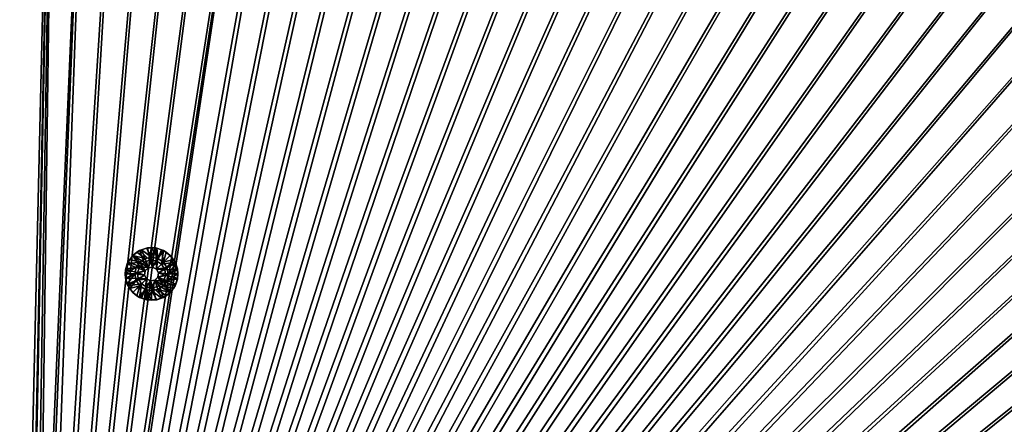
# Model space of a CAD drawing. Header units: metres. Extents: x 0 to 1400, y -1400 to 0.
# Tile 266 of 367: x 758 to 1038, y -456 to -341. Entities that reach past the tile are written whole.
import ezdxf

# ---------------------------------------------------------------- set-up
doc = ezdxf.new("R2010")
doc.units = ezdxf.units.M

msp = doc.modelspace()

# ---------------------------------------------------------------- linework, layer by layer
at = {"layer": 'None'}
for points in [[(759.270203, -676.616821, -500.477753), (877.839905, -152.386719, -500.477753), (865.633545, -152.258026, -500.477753)], [(865.633545, -152.258026, -500.477753), (853.427002, -152.435944, -500.477753), (759.270203, -676.616821, -500.477753)], [(890.038513, -152.829346, -500.477753), (877.839905, -152.386719, -500.477753), (759.270203, -676.616821, -500.477753)], [(853.427002, -152.435944, -500.477753), (841.227478, -152.913116, -500.477753), (759.270203, -676.616821, -500.477753)], [(902.222107, -153.593277, -500.477753), (890.038513, -152.829346, -500.477753), (759.270203, -676.616821, -500.477753)], [(759.270203, -676.616821, -500.477753), (841.227478, -152.913116, -500.477753), (829.04248, -153.68222, -500.477753)], [(759.270203, -676.616821, -500.477753), (914.381592, -154.685791, -500.477753), (902.222107, -153.593277, -500.477753)], [(829.04248, -153.68222, -500.477753), (816.879211, -154.735916, -500.477753), (759.270203, -676.616821, -500.477753)], [(829.04248, -153.68222, -503.477753), (841.227539, -152.913116, -503.477753), (761.671448, -674.203247, -503.477753)], [(761.671448, -674.203247, -503.477753), (841.227539, -152.913116, -503.477753), (762.366577, -676.864197, -503.477753)], [(816.879211, -154.735916, -503.477753), (829.04248, -153.68222, -503.477753), (761.671448, -674.203247, -503.477753)], [(762.366577, -676.864197, -503.477753), (853.427002, -152.435928, -503.477753), (865.633545, -152.258026, -503.477753)], [(865.633545, -152.258026, -503.477753), (877.839844, -152.386719, -503.477753), (762.366577, -676.864197, -503.477753)], [(877.839844, -152.386719, -503.477753), (890.038513, -152.829361, -503.477753), (762.366577, -676.864197, -503.477753)], [(841.227539, -152.913116, -503.477753), (853.427002, -152.435928, -503.477753), (762.366577, -676.864197, -503.477753)], [(762.366577, -676.864197, -503.477753), (890.038513, -152.829361, -503.477753), (902.222107, -153.593292, -503.477753)], [(902.222107, -153.593292, -503.477753), (914.381592, -154.685791, -503.477753), (762.366577, -676.864197, -503.477753)], [(926.506104, -156.11409, -500.477753), (914.381592, -154.685791, -500.477753), (759.270203, -676.616821, -500.477753)], [(816.879211, -154.735916, -500.477753), (804.743835, -156.067139, -500.477753), (759.270203, -676.616821, -500.477753)], [(759.270203, -676.616821, -500.477753), (804.743835, -156.067139, -500.477753), (792.641296, -157.669098, -500.477753)], [(938.584595, -157.885391, -500.477753), (926.506104, -156.11409, -500.477753), (759.270203, -676.616821, -500.477753)], [(761.671448, -674.203247, -503.477753), (804.743835, -156.067139, -503.477753), (816.879211, -154.735916, -503.477753)], [(792.641296, -157.669098, -503.477753), (804.743835, -156.067139, -503.477753), (761.671448, -674.203247, -503.477753)], [(914.381592, -154.685791, -503.477753), (926.506042, -156.114075, -503.477753), (762.366577, -676.864197, -503.477753)], [(762.366577, -676.864197, -503.477753), (926.506042, -156.114075, -503.477753), (938.584595, -157.885391, -503.477753)], [(780.576416, -159.535049, -500.477753), (758.274048, -673.982178, -500.477753), (759.270203, -676.616821, -500.477753)], [(780.576416, -159.535049, -500.477753), (768.553894, -161.658218, -500.477753), (758.274048, -673.982178, -500.477753)], [(792.641296, -157.669098, -500.477753), (780.576416, -159.535049, -500.477753), (759.270203, -676.616821, -500.477753)], [(759.270203, -676.616821, -500.477753), (950.60614, -160.006927, -500.477753), (938.584595, -157.885391, -500.477753)], [(780.576416, -159.535049, -503.477753), (792.641296, -157.669098, -503.477753), (761.671448, -674.203247, -503.477753)], [(780.576416, -159.535049, -503.477753), (761.671448, -674.203247, -503.477753), (768.553894, -161.658218, -503.477753)], [(938.584595, -157.885391, -503.477753), (950.60614, -160.006927, -503.477753), (762.366577, -676.864197, -503.477753)], [(756.582703, -671.729858, -500.477753), (768.553894, -161.658218, -500.477753), (714.156311, -629.303467, -500.477753)], [(768.553894, -161.658218, -500.477753), (756.578674, -164.031845, -500.477753), (714.156311, -629.303467, -500.477753)], [(716.277588, -627.182129, -503.477753), (756.578674, -164.031845, -503.477753), (768.553894, -161.658218, -503.477753)], [(758.704041, -669.608582, -503.477753), (716.277588, -627.182129, -503.477753), (768.553894, -161.658218, -503.477753)], [(768.553894, -161.658218, -500.477753), (756.582703, -671.729858, -500.477753), (758.274048, -673.982178, -500.477753)], [(768.553894, -161.658218, -503.477753), (760.432129, -671.748047, -503.477753), (758.704041, -669.608582, -503.477753)], [(962.559814, -162.485886, -500.477753), (950.60614, -160.006927, -500.477753), (759.270203, -676.616821, -500.477753)], [(974.433777, -165.328979, -500.477753), (962.559814, -162.485886, -500.477753), (759.270203, -676.616821, -500.477753)], [(761.671448, -674.203247, -503.477753), (760.432129, -671.748047, -503.477753), (768.553894, -161.658218, -503.477753)], [(950.60614, -160.006927, -503.477753), (962.559814, -162.485901, -503.477753), (762.366577, -676.864197, -503.477753)], [(762.366577, -676.864197, -503.477753), (962.559814, -162.485901, -503.477753), (974.433777, -165.328995, -503.477753)], [(759.270203, -676.616821, -500.477753), (986.21344, -168.541031, -500.477753), (974.433777, -165.328979, -500.477753)], [(974.433777, -165.328995, -503.477753), (986.21344, -168.541031, -503.477753), (762.366577, -676.864197, -503.477753)], [(997.883667, -172.126526, -500.477753), (986.21344, -168.541031, -500.477753), (759.270203, -676.616821, -500.477753)], [(986.21344, -168.541031, -503.477753), (997.883667, -172.126511, -503.477753), (762.366577, -676.864197, -503.477753)], [(1009.429382, -176.089951, -500.477753), (997.883667, -172.126526, -500.477753), (759.270203, -676.616821, -500.477753)], [(762.366577, -676.864197, -503.477753), (997.883667, -172.126511, -503.477753), (1009.429382, -176.08992, -503.477753)], [(759.270203, -676.616821, -500.477753), (1020.835388, -180.435776, -500.477753), (1009.429382, -176.089951, -500.477753)], [(1009.429382, -176.08992, -503.477753), (1020.835327, -180.43576, -503.477753), (762.366577, -676.864197, -503.477753)], [(1032.086548, -185.168472, -500.477753), (1020.835388, -180.435776, -500.477753), (759.270203, -676.616821, -500.477753)], [(1020.835327, -180.43576, -503.477753), (1032.086548, -185.168488, -503.477753), (762.366577, -676.864197, -503.477753)], [(1043.167358, -190.290848, -500.477753), (1032.086548, -185.168472, -500.477753), (759.270203, -676.616821, -500.477753)], [(762.366577, -676.864197, -503.477753), (1032.086548, -185.168488, -503.477753), (1043.167236, -190.290878, -503.477753)], [(759.270203, -676.616821, -500.477753), (1054.060913, -195.801147, -500.477753), (1043.167358, -190.290848, -500.477753)], [(1043.167236, -190.290878, -503.477753), (1054.060913, -195.801178, -503.477753), (762.366577, -676.864197, -503.477753)], [(1064.750488, -201.696884, -500.477753), (1054.060913, -195.801147, -500.477753), (759.270203, -676.616821, -500.477753)], [(1054.060913, -195.801178, -503.477753), (1064.750488, -201.696899, -503.477753), (762.366577, -676.864197, -503.477753)], [(1075.219116, -207.975586, -500.477753), (1064.750488, -201.696884, -500.477753), (759.270203, -676.616821, -500.477753)], [(762.366577, -676.864197, -503.477753), (1064.750488, -201.696899, -503.477753), (1075.219116, -207.975586, -503.477753)], [(759.270203, -676.616821, -500.477753), (1085.449829, -214.634781, -500.477753), (1075.219116, -207.975586, -500.477753)], [(1075.219116, -207.975586, -503.477753), (1085.449829, -214.634766, -503.477753), (762.366577, -676.864197, -503.477753)], [(1095.425781, -221.671967, -500.477753), (1085.449829, -214.634781, -500.477753), (759.270203, -676.616821, -500.477753)], [(1085.449829, -214.634766, -503.477753), (1095.425781, -221.671967, -503.477753), (762.366577, -676.864197, -503.477753)], [(1105.130127, -229.083405, -500.477753), (1095.425781, -221.671967, -500.477753), (759.270203, -676.616821, -500.477753)], [(762.366577, -676.864197, -503.477753), (1095.425781, -221.671967, -503.477753), (1105.130127, -229.083405, -503.477753)], [(759.270203, -676.616821, -500.477753), (1114.546509, -236.858063, -500.477753), (1105.130127, -229.083405, -500.477753)], [(1105.130127, -229.083405, -503.477753), (1114.546509, -236.858078, -503.477753), (762.366577, -676.864197, -503.477753)], [(1123.658447, -244.982376, -500.477753), (1114.546509, -236.858063, -500.477753), (759.270203, -676.616821, -500.477753)], [(1114.546509, -236.858078, -503.477753), (1123.658447, -244.982391, -503.477753), (762.366577, -676.864197, -503.477753)], [(1132.449951, -253.442764, -500.477753), (1123.658447, -244.982376, -500.477753), (759.270203, -676.616821, -500.477753)], [(762.366577, -676.864197, -503.477753), (1123.658447, -244.982391, -503.477753), (1132.449951, -253.442764, -503.477753)], [(759.270203, -676.616821, -500.477753), (1140.904175, -262.230072, -500.477753), (1132.449951, -253.442764, -500.477753)], [(1132.449951, -253.442764, -503.477753), (1140.909912, -262.234467, -503.477753), (762.366577, -676.864197, -503.477753)], [(1149.024048, -271.340851, -500.477753), (1140.904175, -262.230072, -500.477753), (759.270203, -676.616821, -500.477753)], [(1140.909912, -262.234467, -503.477753), (1149.033813, -271.34671, -503.477753), (762.366577, -676.864197, -503.477753)], [(1156.797485, -280.757751, -500.477753), (1149.024048, -271.340851, -500.477753), (759.270203, -676.616821, -500.477753)], [(762.366577, -676.864197, -503.477753), (1149.033813, -271.34671, -503.477753), (1156.808105, -280.763245, -503.477753)], [(759.270203, -676.616821, -500.477753), (1164.212402, -290.46344, -500.477753), (1156.797485, -280.757751, -500.477753)], [(1156.808105, -280.763245, -503.477753), (1164.21936, -290.467712, -503.477753), (762.366577, -676.864197, -503.477753)], [(1171.256714, -300.440613, -500.477753), (1164.212402, -290.46344, -500.477753), (759.270203, -676.616821, -500.477753)], [(1164.21936, -290.467712, -503.477753), (1171.256348, -300.443756, -503.477753), (762.366577, -676.864197, -503.477753)], [(1177.919434, -310.671997, -500.477753), (1171.256714, -300.440613, -500.477753), (759.270203, -676.616821, -500.477753)], [(762.366577, -676.864197, -503.477753), (1171.256348, -300.443756, -503.477753), (1177.915405, -310.674469, -503.477753)], [(759.270203, -676.616821, -500.477753), (1184.196899, -321.140778, -500.477753), (1177.919434, -310.671997, -500.477753)], [(1177.915405, -310.674469, -503.477753), (1184.194092, -321.143036, -503.477753), (762.366577, -676.864197, -503.477753)], [(1190.089233, -331.830353, -500.477753), (1184.196899, -321.140778, -500.477753), (759.270203, -676.616821, -500.477753)], [(1184.194092, -321.143036, -503.477753), (1190.089966, -331.832489, -503.477753), (762.366577, -676.864197, -503.477753)], [(1195.596069, -342.724152, -500.477753), (1190.089233, -331.830353, -500.477753), (759.270203, -676.616821, -500.477753)], [(762.366577, -676.864197, -503.477753), (1190.089966, -331.832489, -503.477753), (1195.600342, -342.725983, -503.477753)], [(759.270203, -676.616821, -500.477753), (1200.717407, -353.805603, -500.477753), (1195.596069, -342.724152, -500.477753)], [(1195.600342, -342.725983, -503.477753), (1200.7229, -353.80661, -503.477753), (762.366577, -676.864197, -503.477753)], [(1205.453003, -365.058044, -500.477753), (1200.717407, -353.805603, -500.477753), (759.270203, -676.616821, -500.477753)], [(1200.7229, -353.80661, -503.477753), (1205.455811, -365.057617, -503.477753), (762.366577, -676.864197, -503.477753)], [(1209.802612, -376.464935, -500.477753), (1205.453003, -365.058044, -500.477753), (759.270203, -676.616821, -500.477753)], [(762.366577, -676.864197, -503.477753), (1205.455811, -365.057617, -503.477753), (1209.801758, -376.46347, -503.477753)], [(759.270203, -676.616821, -500.477753), (1213.767578, -388.010193, -500.477753), (1209.802612, -376.464935, -500.477753)], [(1209.801758, -376.46347, -503.477753), (1213.765259, -388.009064, -503.477753), (762.366577, -676.864197, -503.477753)], [(1217.352539, -399.679108, -500.477753), (1213.767578, -388.010193, -500.477753), (759.270203, -676.616821, -500.477753)], [(1213.765259, -388.009064, -503.477753), (1217.35083, -399.679199, -503.477753), (762.366577, -676.864197, -503.477753)], [(1220.56311, -411.457306, -500.477753), (1217.352539, -399.679108, -500.477753), (759.270203, -676.616821, -500.477753)], [(762.366577, -676.864197, -503.477753), (1217.35083, -399.679199, -503.477753), (1220.562744, -411.458832, -503.477753)], [(759.270203, -676.616821, -500.477753), (1223.404785, -423.330414, -500.477753), (1220.56311, -411.457306, -500.477753)], [(1220.562744, -411.458832, -503.477753), (1223.40564, -423.332764, -503.477753), (762.366577, -676.864197, -503.477753)], [(1225.883057, -435.283936, -500.477753), (1223.404785, -423.330414, -500.477753), (759.270203, -676.616821, -500.477753)], [(1223.40564, -423.332764, -503.477753), (1225.884155, -435.286407, -503.477753), (762.366577, -676.864197, -503.477753)], [(1228.003662, -447.304108, -500.477753), (1225.883057, -435.283936, -500.477753), (759.270203, -676.616821, -500.477753)], [(762.366577, -676.864197, -503.477753), (1225.884155, -435.286407, -503.477753), (1228.005249, -447.307983, -503.477753)], [(759.270203, -676.616821, -500.477753), (1229.77356, -459.380157, -500.477753), (1228.003662, -447.304108, -500.477753)], [(1228.005249, -447.307983, -503.477753), (1229.775879, -459.386505, -503.477753), (762.366577, -676.864197, -503.477753)]]:
    msp.add_3dface(points, dxfattribs=at)
at = {"layer": 'None0'}
for points in [[(712.545654, -439.14267, -521.977783), (1083.216797, -802.634766, -521.977783), (496.317963, -215.735947, -521.977783)], [(1083.216797, -802.634766, -521.977783), (1083.216797, -802.634766, -541.977783), (496.317963, -215.735947, -521.977783)], [(1083.216797, -802.634766, -541.977783), (496.317963, -215.735947, -541.977783), (496.317963, -215.735947, -521.977783)], [(1083.216797, -802.634766, -541.977783), (712.545654, -439.14267, -541.977783), (496.317963, -215.735947, -541.977783)], [(1069.074707, -816.776855, -521.977783), (704.354675, -444.878021, -521.977783), (482.175842, -229.878082, -521.977783)], [(1069.074707, -816.776855, -521.977783), (482.175842, -229.878082, -521.977783), (1069.074707, -816.776855, -541.977783)], [(482.175842, -229.878082, -521.977783), (482.175842, -229.878082, -541.977783), (1069.074707, -816.776855, -541.977783)], [(482.175842, -229.878082, -541.977783), (704.354675, -444.878021, -541.977783), (1069.074707, -816.776855, -541.977783)], [(712.545654, -439.14267, -521.977783), (713.331299, -440.928223, -521.977783), (1083.216797, -802.634766, -521.977783)], [(1083.216797, -802.634766, -541.977783), (713.331299, -440.928223, -541.977783), (712.545654, -439.14267, -541.977783)], [(713.37384, -442.87854, -521.977783), (712.666809, -444.696655, -521.977783), (1047.30603, -787.820679, -521.977783)], [(713.37384, -442.87854, -541.977783), (1047.30603, -787.820679, -541.977783), (712.666809, -444.696655, -541.977783)], [(1054.087769, -780.736389, -521.977783), (713.331299, -440.928223, -521.977783), (713.37384, -442.87854, -521.977783)], [(713.331299, -440.928223, -521.977783), (1054.087769, -780.736389, -521.977783), (1083.216797, -802.634766, -521.977783)], [(1054.087769, -780.736389, -541.977783), (713.331299, -440.928223, -541.977783), (1083.216797, -802.634766, -541.977783)], [(713.331299, -440.928223, -541.977783), (1054.087769, -780.736389, -541.977783), (713.37384, -442.87854, -541.977783)], [(1047.184814, -782.266724, -521.977783), (1048.533813, -780.857544, -521.977783), (713.37384, -442.87854, -521.977783)], [(1048.533813, -780.857544, -521.977783), (1050.319336, -780.071899, -521.977783), (713.37384, -442.87854, -521.977783)], [(713.37384, -442.87854, -521.977783), (1050.319336, -780.071899, -521.977783), (1052.269653, -780.029358, -521.977783)], [(1052.269653, -780.029358, -521.977783), (1054.087769, -780.736389, -521.977783), (713.37384, -442.87854, -521.977783)], [(1046.520386, -786.035156, -521.977783), (713.37384, -442.87854, -521.977783), (1047.30603, -787.820679, -521.977783)], [(1046.520386, -786.035156, -521.977783), (1046.477783, -784.084839, -521.977783), (713.37384, -442.87854, -521.977783)], [(1046.477783, -784.084839, -521.977783), (1047.184814, -782.266724, -521.977783), (713.37384, -442.87854, -521.977783)], [(1050.319336, -780.071899, -541.977783), (1048.533813, -780.857544, -541.977783), (713.37384, -442.87854, -541.977783)], [(1048.533813, -780.857544, -541.977783), (1047.184814, -782.266724, -541.977783), (713.37384, -442.87854, -541.977783)], [(713.37384, -442.87854, -541.977783), (1047.184814, -782.266724, -541.977783), (1046.477783, -784.084839, -541.977783)], [(1046.477783, -784.084839, -541.977783), (1046.520386, -786.035156, -541.977783), (713.37384, -442.87854, -541.977783)], [(1046.520386, -786.035156, -541.977783), (1047.30603, -787.820679, -541.977783), (713.37384, -442.87854, -541.977783)], [(1054.087769, -780.736389, -541.977783), (1052.269653, -780.029358, -541.977783), (713.37384, -442.87854, -541.977783)], [(713.37384, -442.87854, -541.977783), (1052.269653, -780.029358, -541.977783), (1050.319336, -780.071899, -541.977783)], [(705.763855, -446.22699, -521.977783), (704.354675, -444.878021, -521.977783), (1069.074707, -816.776855, -521.977783)], [(704.354675, -444.878021, -541.977783), (705.763855, -446.22699, -541.977783), (1069.074707, -816.776855, -541.977783)], [(1047.30603, -787.820679, -521.977783), (712.666809, -444.696655, -521.977783), (711.317871, -446.105804, -521.977783)], [(1047.30603, -787.820679, -541.977783), (711.317871, -446.105804, -541.977783), (712.666809, -444.696655, -541.977783)], [(707.58197, -446.934021, -521.977783), (705.763855, -446.22699, -521.977783), (1047.30603, -787.820679, -521.977783)], [(1047.30603, -787.820679, -521.977783), (705.763855, -446.22699, -521.977783), (1069.074707, -816.776855, -521.977783)], [(1069.074707, -816.776855, -541.977783), (705.763855, -446.22699, -541.977783), (1047.30603, -787.820679, -541.977783)], [(705.763855, -446.22699, -541.977783), (707.58197, -446.934021, -541.977783), (1047.30603, -787.820679, -541.977783)], [(709.532288, -446.891479, -521.977783), (707.58197, -446.934021, -521.977783), (1047.30603, -787.820679, -521.977783)], [(1047.30603, -787.820679, -541.977783), (707.58197, -446.934021, -541.977783), (709.532288, -446.891479, -541.977783)], [(711.317871, -446.105804, -521.977783), (709.532288, -446.891479, -521.977783), (1047.30603, -787.820679, -521.977783)], [(709.532288, -446.891479, -541.977783), (711.317871, -446.105804, -541.977783), (1047.30603, -787.820679, -541.977783)]]:
    msp.add_3dface(points, dxfattribs=at)
at = {"layer": 'None012347'}
for points in [[(792.603455, -406.706818, -499.977753), (792.068665, -406.953339, -500.477753), (791.306763, -407.399872, -499.977753)], [(791.306763, -407.399872, -499.977753), (793.654846, -409.245148, -498.977753), (792.603455, -406.706818, -499.977753)], [(794.300293, -406.228241, -500.477753), (795.025696, -409.661041, -500.477753), (792.068665, -406.953339, -500.477753)], [(794.300293, -406.228241, -500.477753), (792.068665, -406.953339, -500.477753), (792.603455, -406.706818, -499.977753)], [(794.010376, -406.279999, -499.977753), (794.300293, -406.228241, -500.477753), (792.603455, -406.706818, -499.977753)], [(792.603455, -406.706818, -499.977753), (795.473572, -408.883362, -498.977753), (794.010376, -406.279999, -499.977753)], [(793.654846, -409.245148, -498.977753), (795.473572, -408.883362, -498.977753), (792.603455, -406.706818, -499.977753)], [(794.300293, -406.228241, -500.477753), (794.010376, -406.279999, -499.977753), (795.473572, -406.135895, -499.977753)], [(795.473572, -408.883362, -498.977753), (795.473572, -406.135895, -499.977753), (794.010376, -406.279999, -499.977753)], [(796.646851, -406.228241, -500.477753), (794.300293, -406.228241, -500.477753), (795.473572, -406.135895, -499.977753)], [(794.300293, -406.228241, -500.477753), (796.646851, -406.228241, -500.477753), (795.025696, -409.661041, -500.477753)], [(796.646851, -406.228241, -500.477753), (796.794678, -409.860352, -500.477753), (795.025696, -409.661041, -500.477753)], [(796.646851, -406.228241, -500.477753), (795.473572, -406.135895, -499.977753), (796.936768, -406.279999, -499.977753)], [(795.473572, -408.883362, -498.977753), (797.292297, -409.245148, -498.977753), (795.473572, -406.135895, -499.977753)], [(797.292297, -409.245148, -498.977753), (796.936768, -406.279999, -499.977753), (795.473572, -406.135895, -499.977753)], [(796.646851, -406.228241, -500.477753), (798.878479, -406.953339, -500.477753), (796.794678, -409.860352, -500.477753)], [(798.878479, -406.953339, -500.477753), (796.646851, -406.228241, -500.477753), (798.343689, -406.706818, -499.977753)], [(798.343689, -406.706818, -499.977753), (796.646851, -406.228241, -500.477753), (796.936768, -406.279999, -499.977753)], [(796.936768, -406.279999, -499.977753), (797.292297, -409.245148, -498.977753), (798.343689, -406.706818, -499.977753)], [(797.292297, -409.245148, -498.977753), (798.834106, -410.27536, -498.977753), (798.343689, -406.706818, -499.977753)], [(799.64032, -407.399872, -499.977753), (798.878479, -406.953339, -500.477753), (798.343689, -406.706818, -499.977753)], [(798.343689, -406.706818, -499.977753), (798.834106, -410.27536, -498.977753), (799.64032, -407.399872, -499.977753)], [(788.544495, -410.765778, -499.977753), (789.237549, -409.469116, -499.977753), (788.791016, -410.230957, -500.477753)], [(788.544495, -410.765778, -499.977753), (792.113037, -410.27536, -498.977753), (789.237549, -409.469116, -499.977753)], [(790.170288, -408.332611, -500.477753), (792.08667, -411.507782, -500.477753), (788.791016, -410.230957, -500.477753)], [(788.791016, -410.230957, -500.477753), (789.237549, -409.469116, -499.977753), (790.170288, -408.332611, -500.477753)], [(789.237549, -409.469116, -499.977753), (790.170288, -408.332611, -499.977753), (790.170288, -408.332611, -500.477753)], [(792.113037, -410.27536, -498.977753), (790.170288, -408.332611, -499.977753), (789.237549, -409.469116, -499.977753)], [(792.068665, -406.953339, -500.477753), (793.345459, -410.248993, -500.477753), (790.170288, -408.332611, -500.477753)], [(792.068665, -406.953339, -500.477753), (790.170288, -408.332611, -500.477753), (791.306763, -407.399872, -499.977753)], [(791.306763, -407.399872, -499.977753), (790.170288, -408.332611, -500.477753), (790.170288, -408.332611, -499.977753)], [(793.654846, -409.245148, -498.977753), (791.306763, -407.399872, -499.977753), (790.170288, -408.332611, -499.977753)], [(793.345459, -410.248993, -500.477753), (792.08667, -411.507782, -500.477753), (790.170288, -408.332611, -500.477753)], [(792.113037, -410.27536, -498.977753), (793.654846, -409.245148, -498.977753), (790.170288, -408.332611, -499.977753)], [(795.025696, -409.661041, -500.477753), (793.345459, -410.248993, -500.477753), (792.068665, -406.953339, -500.477753)], [(794.565613, -411.853882, -498.977753), (793.654846, -409.245148, -498.977753), (792.113037, -410.27536, -498.977753)], [(795.473572, -408.883362, -498.977753), (793.654846, -409.245148, -498.977753), (794.565613, -411.853882, -498.977753)], [(795.786438, -411.660522, -498.977753), (795.473572, -408.883362, -498.977753), (794.565613, -411.853882, -498.977753)], [(797.292297, -409.245148, -498.977753), (795.473572, -408.883362, -498.977753), (795.786438, -411.660522, -498.977753)], [(796.887756, -412.22168, -498.977753), (797.292297, -409.245148, -498.977753), (795.786438, -411.660522, -498.977753)], [(798.878479, -406.953339, -500.477753), (798.302002, -410.807465, -500.477753), (796.794678, -409.860352, -500.477753)], [(798.834106, -410.27536, -498.977753), (797.292297, -409.245148, -498.977753), (796.887756, -412.22168, -498.977753)], [(798.878479, -406.953339, -500.477753), (800.776855, -408.332611, -500.477753), (798.302002, -410.807465, -500.477753)], [(800.776855, -408.332611, -500.477753), (802.156128, -410.230957, -500.477753), (798.302002, -410.807465, -500.477753)], [(798.834106, -410.27536, -498.977753), (800.776855, -408.332611, -499.977753), (799.64032, -407.399872, -499.977753)], [(800.776855, -408.332611, -499.977753), (798.834106, -410.27536, -498.977753), (801.709595, -409.469116, -499.977753)], [(798.834106, -410.27536, -498.977753), (799.864319, -411.8172, -498.977753), (801.709595, -409.469116, -499.977753)], [(800.776855, -408.332611, -500.477753), (798.878479, -406.953339, -500.477753), (799.64032, -407.399872, -499.977753)], [(800.776855, -408.332611, -499.977753), (800.776855, -408.332611, -500.477753), (799.64032, -407.399872, -499.977753)], [(801.709595, -409.469116, -499.977753), (799.864319, -411.8172, -498.977753), (802.402649, -410.765778, -499.977753)], [(800.776855, -408.332611, -499.977753), (801.709595, -409.469116, -499.977753), (800.776855, -408.332611, -500.477753)], [(801.709595, -409.469116, -499.977753), (802.156128, -410.230957, -500.477753), (800.776855, -408.332611, -500.477753)], [(801.709595, -409.469116, -499.977753), (802.402649, -410.765778, -499.977753), (802.156128, -410.230957, -500.477753)], [(790.721069, -413.635895, -498.977753), (791.082825, -411.8172, -498.977753), (787.973572, -413.635895, -499.977753)], [(791.082825, -411.8172, -498.977753), (788.117676, -412.172729, -499.977753), (787.973572, -413.635895, -499.977753)], [(787.973572, -413.635895, -499.977753), (788.117676, -412.172729, -499.977753), (788.065918, -412.462646, -500.477753)], [(792.08667, -411.507782, -500.477753), (788.065918, -412.462646, -500.477753), (788.791016, -410.230957, -500.477753)], [(788.065918, -412.462646, -500.477753), (788.544495, -410.765778, -499.977753), (788.791016, -410.230957, -500.477753)], [(788.065918, -412.462646, -500.477753), (788.117676, -412.172729, -499.977753), (788.544495, -410.765778, -499.977753)], [(791.498718, -413.188049, -500.477753), (788.065918, -412.462646, -500.477753), (792.08667, -411.507782, -500.477753)], [(788.117676, -412.172729, -499.977753), (791.082825, -411.8172, -498.977753), (788.544495, -410.765778, -499.977753)], [(791.082825, -411.8172, -498.977753), (792.113037, -410.27536, -498.977753), (788.544495, -410.765778, -499.977753)], [(793.691528, -412.727905, -498.977753), (791.082825, -411.8172, -498.977753), (790.721069, -413.635895, -498.977753)], [(792.113037, -410.27536, -498.977753), (791.082825, -411.8172, -498.977753), (793.691528, -412.727905, -498.977753)], [(791.498718, -413.188049, -513.977783), (792.08667, -411.507782, -513.977783), (793.691528, -412.727905, -513.977783)], [(792.08667, -411.507782, -500.477753), (792.08667, -411.507782, -513.977783), (791.498718, -413.188049, -513.977783)], [(792.08667, -411.507782, -500.477753), (791.498718, -413.188049, -513.977783), (791.498718, -413.188049, -500.477753)], [(792.08667, -411.507782, -513.977783), (793.345459, -410.248993, -513.977783), (794.565613, -411.853882, -513.977783)], [(793.345459, -410.248993, -500.477753), (793.345459, -410.248993, -513.977783), (792.08667, -411.507782, -500.477753)], [(793.345459, -410.248993, -513.977783), (792.08667, -411.507782, -513.977783), (792.08667, -411.507782, -500.477753)], [(793.691528, -412.727905, -513.977783), (792.08667, -411.507782, -513.977783), (794.565613, -411.853882, -513.977783)], [(794.565613, -411.853882, -498.977753), (792.113037, -410.27536, -498.977753), (793.691528, -412.727905, -498.977753)], [(794.565613, -411.853882, -513.977783), (793.345459, -410.248993, -513.977783), (795.025696, -409.661041, -513.977783)], [(795.025696, -409.661041, -513.977783), (793.345459, -410.248993, -513.977783), (795.025696, -409.661041, -500.477753)], [(793.345459, -410.248993, -513.977783), (793.345459, -410.248993, -500.477753), (795.025696, -409.661041, -500.477753)], [(794.565613, -411.853882, -513.977783), (794.565613, -411.853882, -498.977753), (793.691528, -412.727905, -513.977783)], [(794.565613, -411.853882, -498.977753), (793.691528, -412.727905, -498.977753), (793.691528, -412.727905, -513.977783)], [(794.565613, -411.853882, -513.977783), (795.025696, -409.661041, -513.977783), (795.786438, -411.660522, -513.977783)], [(795.786438, -411.660522, -498.977753), (794.565613, -411.853882, -498.977753), (795.786438, -411.660522, -513.977783)], [(794.565613, -411.853882, -498.977753), (794.565613, -411.853882, -513.977783), (795.786438, -411.660522, -513.977783)], [(795.025696, -409.661041, -513.977783), (796.794678, -409.860352, -513.977783), (795.786438, -411.660522, -513.977783)], [(796.794678, -409.860352, -513.977783), (795.025696, -409.661041, -513.977783), (796.794678, -409.860352, -500.477753)], [(795.025696, -409.661041, -513.977783), (795.025696, -409.661041, -500.477753), (796.794678, -409.860352, -500.477753)], [(795.786438, -411.660522, -513.977783), (796.794678, -409.860352, -513.977783), (796.887756, -412.22168, -513.977783)], [(796.887756, -412.22168, -498.977753), (795.786438, -411.660522, -498.977753), (796.887756, -412.22168, -513.977783)], [(795.786438, -411.660522, -498.977753), (795.786438, -411.660522, -513.977783), (796.887756, -412.22168, -513.977783)], [(796.794678, -409.860352, -513.977783), (798.302002, -410.807465, -513.977783), (796.887756, -412.22168, -513.977783)], [(798.302002, -410.807465, -513.977783), (796.794678, -409.860352, -513.977783), (798.302002, -410.807465, -500.477753)], [(796.794678, -409.860352, -513.977783), (796.794678, -409.860352, -500.477753), (798.302002, -410.807465, -500.477753)], [(799.864319, -411.8172, -498.977753), (798.834106, -410.27536, -498.977753), (796.887756, -412.22168, -498.977753)], [(798.302002, -410.807465, -513.977783), (799.249084, -412.314789, -513.977783), (796.887756, -412.22168, -513.977783)], [(797.448914, -413.323029, -498.977753), (799.864319, -411.8172, -498.977753), (796.887756, -412.22168, -498.977753)], [(796.887756, -412.22168, -513.977783), (799.249084, -412.314789, -513.977783), (797.448914, -413.323029, -513.977783)], [(796.887756, -412.22168, -513.977783), (797.448914, -413.323029, -513.977783), (796.887756, -412.22168, -498.977753)], [(797.448914, -413.323029, -513.977783), (797.448914, -413.323029, -498.977753), (796.887756, -412.22168, -498.977753)], [(800.226074, -413.635895, -498.977753), (799.864319, -411.8172, -498.977753), (797.448914, -413.323029, -498.977753)], [(799.249084, -412.314789, -513.977783), (799.448425, -414.083771, -513.977783), (797.448914, -413.323029, -513.977783)], [(798.302002, -410.807465, -500.477753), (802.156128, -410.230957, -500.477753), (799.249084, -412.314789, -500.477753)], [(798.302002, -410.807465, -500.477753), (799.249084, -412.314789, -500.477753), (798.302002, -410.807465, -513.977783)], [(799.249084, -412.314789, -500.477753), (799.249084, -412.314789, -513.977783), (798.302002, -410.807465, -513.977783)], [(802.156128, -410.230957, -500.477753), (802.881226, -412.462646, -500.477753), (799.249084, -412.314789, -500.477753)], [(799.249084, -412.314789, -500.477753), (802.881226, -412.462646, -500.477753), (799.448425, -414.083771, -500.477753)], [(799.249084, -412.314789, -500.477753), (799.448425, -414.083771, -500.477753), (799.249084, -412.314789, -513.977783)], [(799.448425, -414.083771, -500.477753), (799.448425, -414.083771, -513.977783), (799.249084, -412.314789, -513.977783)], [(799.864319, -411.8172, -498.977753), (800.226074, -413.635895, -498.977753), (802.402649, -410.765778, -499.977753)], [(802.402649, -410.765778, -499.977753), (800.226074, -413.635895, -498.977753), (802.829468, -412.172729, -499.977753)], [(800.226074, -413.635895, -498.977753), (802.973572, -413.635895, -499.977753), (802.829468, -412.172729, -499.977753)], [(802.402649, -410.765778, -499.977753), (802.881226, -412.462646, -500.477753), (802.156128, -410.230957, -500.477753)], [(802.402649, -410.765778, -499.977753), (802.829468, -412.172729, -499.977753), (802.881226, -412.462646, -500.477753)], [(802.829468, -412.172729, -499.977753), (802.973572, -413.635895, -499.977753), (802.881226, -412.462646, -500.477753)], [(788.065918, -414.809143, -500.477753), (787.973572, -413.635895, -499.977753), (788.065918, -412.462646, -500.477753)], [(788.117676, -415.099091, -499.977753), (787.973572, -413.635895, -499.977753), (788.065918, -414.809143, -500.477753)], [(790.721069, -413.635895, -498.977753), (787.973572, -413.635895, -499.977753), (788.117676, -415.099091, -499.977753)], [(788.065918, -414.809143, -500.477753), (788.065918, -412.462646, -500.477753), (791.498718, -413.188049, -500.477753)], [(791.698059, -414.957001, -500.477753), (788.065918, -414.809143, -500.477753), (791.498718, -413.188049, -500.477753)], [(788.791016, -417.040833, -500.477753), (788.065918, -414.809143, -500.477753), (791.698059, -414.957001, -500.477753)], [(788.544495, -416.506012, -499.977753), (788.065918, -414.809143, -500.477753), (788.791016, -417.040833, -500.477753)], [(788.544495, -416.506012, -499.977753), (788.117676, -415.099091, -499.977753), (788.065918, -414.809143, -500.477753)], [(788.544495, -416.506012, -499.977753), (790.721069, -413.635895, -498.977753), (788.117676, -415.099091, -499.977753)], [(791.082825, -415.45462, -498.977753), (790.721069, -413.635895, -498.977753), (788.544495, -416.506012, -499.977753)], [(792.645142, -416.464325, -500.477753), (788.791016, -417.040833, -500.477753), (791.698059, -414.957001, -500.477753)], [(793.691528, -412.727905, -498.977753), (790.721069, -413.635895, -498.977753), (793.498169, -413.948761, -498.977753)], [(790.721069, -413.635895, -498.977753), (791.082825, -415.45462, -498.977753), (793.498169, -413.948761, -498.977753)], [(793.498169, -413.948761, -498.977753), (791.082825, -415.45462, -498.977753), (794.059326, -415.05011, -498.977753)], [(791.082825, -415.45462, -498.977753), (792.113037, -416.996429, -498.977753), (794.059326, -415.05011, -498.977753)], [(793.498169, -413.948761, -513.977783), (791.498718, -413.188049, -513.977783), (793.691528, -412.727905, -513.977783)], [(791.698059, -414.957001, -513.977783), (791.498718, -413.188049, -513.977783), (793.498169, -413.948761, -513.977783)], [(791.498718, -413.188049, -513.977783), (791.698059, -414.957001, -513.977783), (791.498718, -413.188049, -500.477753)], [(791.498718, -413.188049, -500.477753), (791.698059, -414.957001, -513.977783), (791.698059, -414.957001, -500.477753)], [(794.059326, -415.05011, -513.977783), (791.698059, -414.957001, -513.977783), (793.498169, -413.948761, -513.977783)], [(794.059326, -415.05011, -513.977783), (792.645142, -416.464325, -513.977783), (791.698059, -414.957001, -513.977783)], [(791.698059, -414.957001, -513.977783), (792.645142, -416.464325, -513.977783), (791.698059, -414.957001, -500.477753)], [(791.698059, -414.957001, -500.477753), (792.645142, -416.464325, -513.977783), (792.645142, -416.464325, -500.477753)], [(794.059326, -415.05011, -498.977753), (792.113037, -416.996429, -498.977753), (793.654846, -418.026672, -498.977753)], [(794.152466, -417.411438, -513.977783), (792.645142, -416.464325, -513.977783), (794.059326, -415.05011, -513.977783)], [(793.691528, -412.727905, -513.977783), (793.691528, -412.727905, -498.977753), (793.498169, -413.948761, -498.977753)], [(793.691528, -412.727905, -513.977783), (793.498169, -413.948761, -498.977753), (793.498169, -413.948761, -513.977783)], [(793.498169, -413.948761, -498.977753), (794.059326, -415.05011, -498.977753), (793.498169, -413.948761, -513.977783)], [(793.498169, -413.948761, -513.977783), (794.059326, -415.05011, -498.977753), (794.059326, -415.05011, -513.977783)], [(794.059326, -415.05011, -498.977753), (793.654846, -418.026672, -498.977753), (795.160706, -415.611267, -498.977753)], [(795.160706, -415.611267, -513.977783), (794.152466, -417.411438, -513.977783), (794.059326, -415.05011, -513.977783)], [(795.160706, -415.611267, -513.977783), (794.059326, -415.05011, -513.977783), (795.160706, -415.611267, -498.977753)], [(795.160706, -415.611267, -498.977753), (794.059326, -415.05011, -513.977783), (794.059326, -415.05011, -498.977753)], [(796.381531, -415.417908, -498.977753), (798.834106, -416.996429, -498.977753), (797.255554, -414.543884, -498.977753)], [(797.255554, -414.543884, -513.977783), (798.860474, -415.764038, -513.977783), (796.381531, -415.417908, -513.977783)], [(797.255554, -414.543884, -498.977753), (797.255554, -414.543884, -513.977783), (796.381531, -415.417908, -498.977753)], [(797.255554, -414.543884, -513.977783), (796.381531, -415.417908, -513.977783), (796.381531, -415.417908, -498.977753)], [(797.255554, -414.543884, -498.977753), (800.226074, -413.635895, -498.977753), (797.448914, -413.323029, -498.977753)], [(797.448914, -413.323029, -513.977783), (799.448425, -414.083771, -513.977783), (797.255554, -414.543884, -513.977783)], [(797.448914, -413.323029, -513.977783), (797.255554, -414.543884, -513.977783), (797.448914, -413.323029, -498.977753)], [(797.255554, -414.543884, -513.977783), (797.255554, -414.543884, -498.977753), (797.448914, -413.323029, -498.977753)], [(797.255554, -414.543884, -498.977753), (799.864319, -415.45462, -498.977753), (800.226074, -413.635895, -498.977753)], [(799.448425, -414.083771, -513.977783), (798.860474, -415.764038, -513.977783), (797.255554, -414.543884, -513.977783)], [(798.834106, -416.996429, -498.977753), (799.864319, -415.45462, -498.977753), (797.255554, -414.543884, -498.977753)], [(799.448425, -414.083771, -500.477753), (802.881226, -414.809143, -500.477753), (798.860474, -415.764038, -500.477753)], [(799.448425, -414.083771, -500.477753), (798.860474, -415.764038, -500.477753), (799.448425, -414.083771, -513.977783)], [(798.860474, -415.764038, -500.477753), (798.860474, -415.764038, -513.977783), (799.448425, -414.083771, -513.977783)], [(802.881226, -414.809143, -500.477753), (802.156128, -417.040833, -500.477753), (798.860474, -415.764038, -500.477753)], [(802.881226, -412.462646, -500.477753), (802.881226, -414.809143, -500.477753), (799.448425, -414.083771, -500.477753)], [(800.226074, -413.635895, -498.977753), (799.864319, -415.45462, -498.977753), (802.973572, -413.635895, -499.977753)], [(799.864319, -415.45462, -498.977753), (802.829468, -415.099091, -499.977753), (802.973572, -413.635895, -499.977753)], [(802.829468, -415.099091, -499.977753), (799.864319, -415.45462, -498.977753), (802.402649, -416.506012, -499.977753)], [(802.881226, -414.809143, -500.477753), (802.402649, -416.506012, -499.977753), (802.156128, -417.040833, -500.477753)], [(802.881226, -414.809143, -500.477753), (802.829468, -415.099091, -499.977753), (802.402649, -416.506012, -499.977753)], [(802.973572, -413.635895, -499.977753), (802.829468, -415.099091, -499.977753), (802.881226, -414.809143, -500.477753)], [(802.881226, -412.462646, -500.477753), (802.973572, -413.635895, -499.977753), (802.881226, -414.809143, -500.477753)], [(789.237549, -417.802673, -499.977753), (791.082825, -415.45462, -498.977753), (788.544495, -416.506012, -499.977753)], [(789.237549, -417.802673, -499.977753), (788.544495, -416.506012, -499.977753), (788.791016, -417.040833, -500.477753)], [(792.645142, -416.464325, -500.477753), (790.170288, -418.939209, -500.527771), (788.791016, -417.040833, -500.477753)], [(789.237549, -417.802673, -499.977753), (788.791016, -417.040833, -500.477753), (790.170288, -418.939209, -500.527771)], [(792.113037, -416.996429, -498.977753), (791.082825, -415.45462, -498.977753), (789.237549, -417.802673, -499.977753)], [(790.170288, -418.939209, -499.977753), (792.113037, -416.996429, -498.977753), (789.237549, -417.802673, -499.977753)], [(790.170288, -418.939209, -499.977753), (789.237549, -417.802673, -499.977753), (790.170288, -418.939209, -500.527771)], [(792.068665, -420.318451, -500.477753), (790.170288, -418.939209, -500.527771), (792.645142, -416.464325, -500.477753)], [(792.113037, -416.996429, -498.977753), (790.170288, -418.939209, -499.977753), (791.306763, -419.871918, -499.977753)], [(792.603455, -420.565002, -499.977753), (792.113037, -416.996429, -498.977753), (791.306763, -419.871918, -499.977753)], [(794.152466, -417.411438, -500.477753), (792.068665, -420.318451, -500.477753), (792.645142, -416.464325, -500.477753)], [(794.300293, -421.043549, -500.477753), (792.068665, -420.318451, -500.477753), (794.152466, -417.411438, -500.477753)], [(793.654846, -418.026672, -498.977753), (792.113037, -416.996429, -498.977753), (792.603455, -420.565002, -499.977753)], [(794.152466, -417.411438, -500.477753), (792.645142, -416.464325, -500.477753), (794.152466, -417.411438, -513.977783)], [(794.152466, -417.411438, -513.977783), (792.645142, -416.464325, -500.477753), (792.645142, -416.464325, -513.977783)], [(793.654846, -418.026672, -498.977753), (795.473572, -418.388428, -498.977753), (795.160706, -415.611267, -498.977753)], [(795.921448, -417.610748, -513.977783), (794.152466, -417.411438, -513.977783), (795.160706, -415.611267, -513.977783)], [(795.921448, -417.610748, -500.477753), (794.300293, -421.043549, -500.477753), (794.152466, -417.411438, -500.477753)], [(795.921448, -417.610748, -500.477753), (794.152466, -417.411438, -500.477753), (795.921448, -417.610748, -513.977783)], [(795.921448, -417.610748, -513.977783), (794.152466, -417.411438, -500.477753), (794.152466, -417.411438, -513.977783)], [(795.921448, -417.610748, -500.477753), (796.646851, -421.043549, -500.477753), (794.300293, -421.043549, -500.477753)], [(795.160706, -415.611267, -498.977753), (795.473572, -418.388428, -498.977753), (796.381531, -415.417908, -498.977753)], [(796.381531, -415.417908, -513.977783), (795.921448, -417.610748, -513.977783), (795.160706, -415.611267, -513.977783)], [(796.381531, -415.417908, -498.977753), (796.381531, -415.417908, -513.977783), (795.160706, -415.611267, -513.977783)], [(796.381531, -415.417908, -498.977753), (795.160706, -415.611267, -513.977783), (795.160706, -415.611267, -498.977753)], [(795.473572, -418.388428, -498.977753), (797.292297, -418.026672, -498.977753), (796.381531, -415.417908, -498.977753)], [(796.381531, -415.417908, -513.977783), (797.601685, -417.022797, -513.977783), (795.921448, -417.610748, -513.977783)], [(797.601685, -417.022797, -500.477753), (798.878479, -420.318451, -500.477753), (795.921448, -417.610748, -500.477753)], [(797.601685, -417.022797, -513.977783), (797.601685, -417.022797, -500.477753), (795.921448, -417.610748, -500.477753)], [(797.601685, -417.022797, -513.977783), (795.921448, -417.610748, -500.477753), (795.921448, -417.610748, -513.977783)], [(798.878479, -420.318451, -500.477753), (796.646851, -421.043549, -500.477753), (795.921448, -417.610748, -500.477753)], [(796.381531, -415.417908, -498.977753), (797.292297, -418.026672, -498.977753), (798.834106, -416.996429, -498.977753)], [(798.860474, -415.764038, -513.977783), (797.601685, -417.022797, -513.977783), (796.381531, -415.417908, -513.977783)], [(798.834106, -416.996429, -498.977753), (797.292297, -418.026672, -498.977753), (800.776855, -418.939209, -499.977753)], [(798.860474, -415.764038, -500.477753), (800.776855, -418.939209, -500.477753), (797.601685, -417.022797, -500.477753)], [(798.860474, -415.764038, -513.977783), (798.860474, -415.764038, -500.477753), (797.601685, -417.022797, -513.977783)], [(798.860474, -415.764038, -500.477753), (797.601685, -417.022797, -500.477753), (797.601685, -417.022797, -513.977783)], [(800.776855, -418.939209, -500.477753), (798.878479, -420.318451, -500.477753), (797.601685, -417.022797, -500.477753)], [(799.864319, -415.45462, -498.977753), (798.834106, -416.996429, -498.977753), (802.402649, -416.506012, -499.977753)], [(802.402649, -416.506012, -499.977753), (798.834106, -416.996429, -498.977753), (801.709595, -417.802673, -499.977753)], [(798.834106, -416.996429, -498.977753), (800.776855, -418.939209, -499.977753), (801.709595, -417.802673, -499.977753)], [(798.860474, -415.764038, -500.477753), (802.156128, -417.040833, -500.477753), (800.776855, -418.939209, -500.477753)], [(802.156128, -417.040833, -500.477753), (801.709595, -417.802673, -499.977753), (800.776855, -418.939209, -500.477753)], [(801.709595, -417.802673, -499.977753), (800.776855, -418.939209, -499.977753), (800.776855, -418.939209, -500.477753)], [(802.402649, -416.506012, -499.977753), (801.709595, -417.802673, -499.977753), (802.156128, -417.040833, -500.477753)], [(790.170288, -418.939209, -499.977753), (790.170288, -418.939209, -500.527771), (791.306763, -419.871918, -499.977753)], [(790.170288, -418.939209, -500.527771), (792.068665, -420.318451, -500.477753), (791.306763, -419.871918, -499.977753)], [(791.306763, -419.871918, -499.977753), (792.068665, -420.318451, -500.477753), (792.603455, -420.565002, -499.977753)], [(792.068665, -420.318451, -500.477753), (794.300293, -421.043549, -500.477753), (792.603455, -420.565002, -499.977753)], [(794.010376, -420.991791, -499.977753), (793.654846, -418.026672, -498.977753), (792.603455, -420.565002, -499.977753)], [(792.603455, -420.565002, -499.977753), (794.300293, -421.043549, -500.477753), (794.010376, -420.991791, -499.977753)], [(795.473572, -418.388428, -498.977753), (793.654846, -418.026672, -498.977753), (795.473572, -421.135895, -499.977753)], [(793.654846, -418.026672, -498.977753), (794.010376, -420.991791, -499.977753), (795.473572, -421.135895, -499.977753)], [(797.292297, -418.026672, -498.977753), (795.473572, -418.388428, -498.977753), (798.343689, -420.565002, -499.977753)], [(798.343689, -420.565002, -499.977753), (795.473572, -418.388428, -498.977753), (796.936768, -420.991791, -499.977753)], [(795.473572, -418.388428, -498.977753), (795.473572, -421.135895, -499.977753), (796.936768, -420.991791, -499.977753)], [(796.646851, -421.043549, -500.477753), (798.878479, -420.318451, -500.477753), (798.343689, -420.565002, -499.977753)], [(796.936768, -420.991791, -499.977753), (796.646851, -421.043549, -500.477753), (798.343689, -420.565002, -499.977753)], [(797.292297, -418.026672, -498.977753), (799.64032, -419.871918, -499.977753), (800.776855, -418.939209, -499.977753)], [(799.64032, -419.871918, -499.977753), (797.292297, -418.026672, -498.977753), (798.343689, -420.565002, -499.977753)], [(798.343689, -420.565002, -499.977753), (798.878479, -420.318451, -500.477753), (799.64032, -419.871918, -499.977753)], [(798.878479, -420.318451, -500.477753), (800.776855, -418.939209, -500.477753), (799.64032, -419.871918, -499.977753)], [(799.64032, -419.871918, -499.977753), (800.776855, -418.939209, -500.477753), (800.776855, -418.939209, -499.977753)], [(794.300293, -421.043549, -500.477753), (795.473572, -421.135895, -499.977753), (794.010376, -420.991791, -499.977753)], [(794.300293, -421.043549, -500.477753), (796.646851, -421.043549, -500.477753), (795.473572, -421.135895, -499.977753)], [(796.646851, -421.043549, -500.477753), (796.936768, -420.991791, -499.977753), (795.473572, -421.135895, -499.977753)]]:
    msp.add_3dface(points, dxfattribs=at)

doc.saveas('drawing.dxf')
